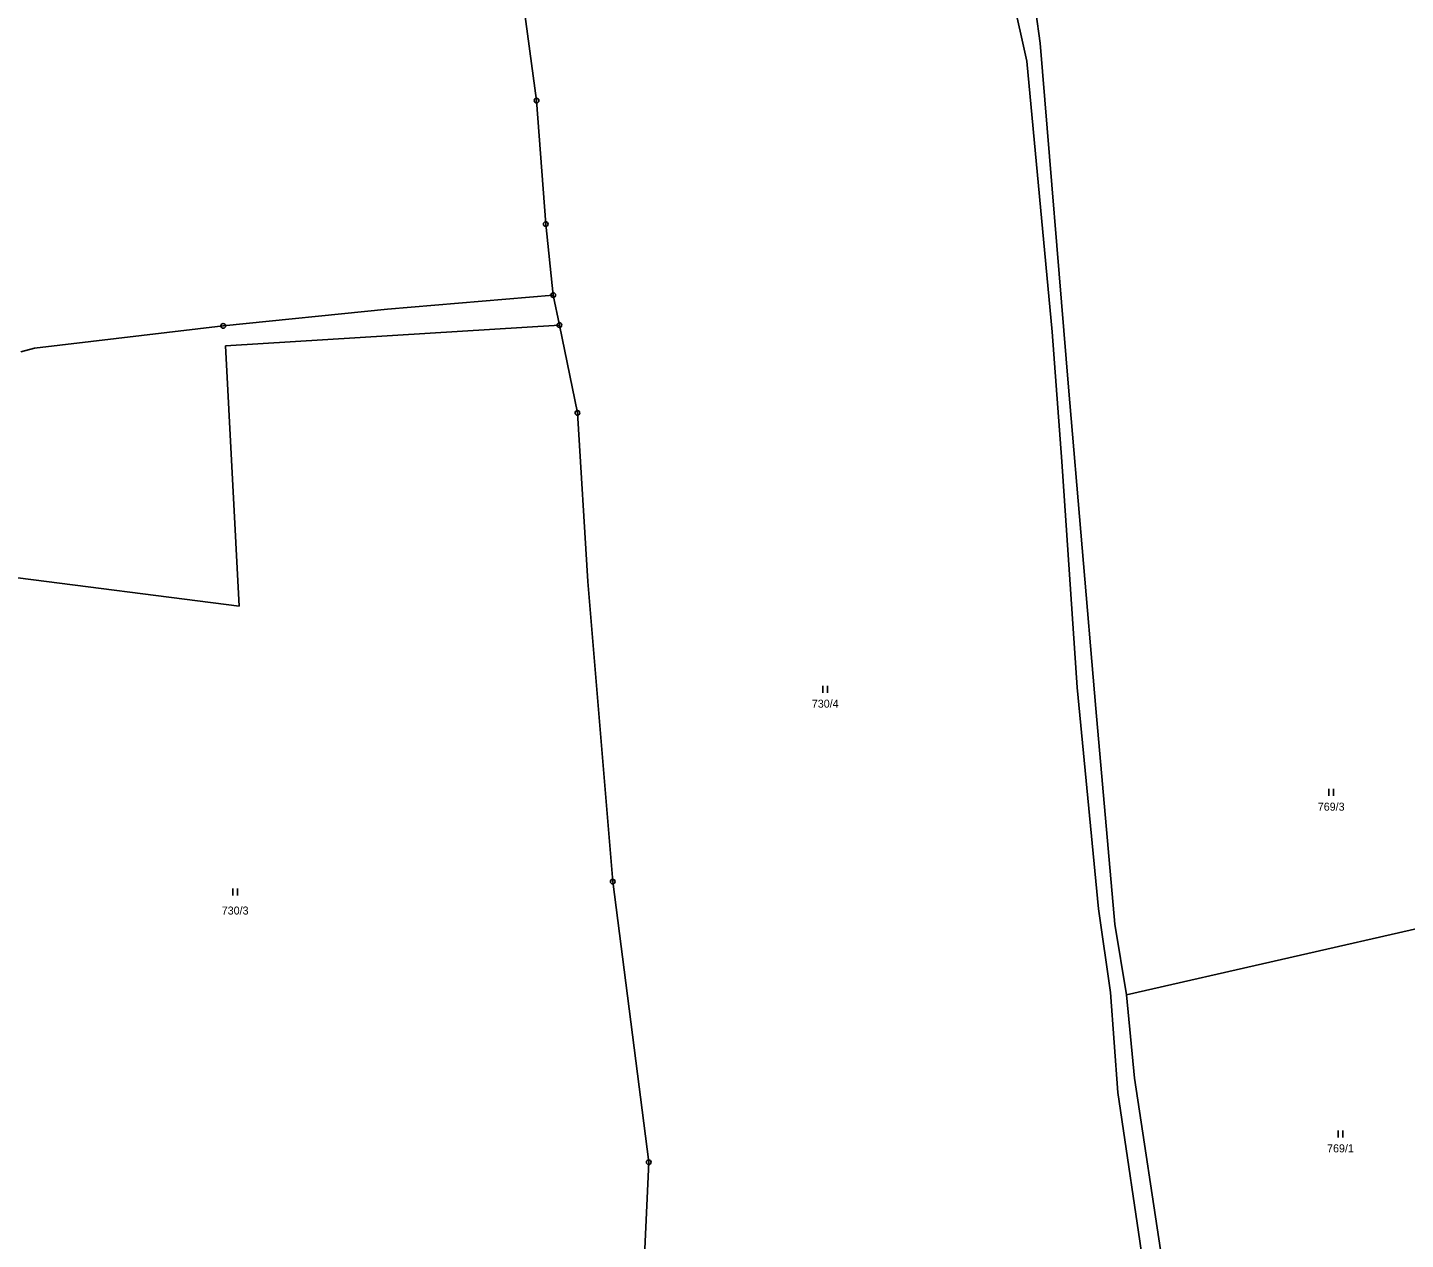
# Model space of a CAD drawing. Extents: x -739410 to -735662, y -942282 to -940043.
# Drawn here: x -738091.3 to -737798.5, y -941193.9 to -940936.4 of the extents above; entities that cross this region are included whole.
import ezdxf
from ezdxf.enums import TextEntityAlignment as Align

# ---------------------------------------------------------------- set-up
doc = ezdxf.new("R2010")
doc.units = 0
doc.header["$LTSCALE"] = 0.68
for name, color, linetype, lineweight in [('1', 7, 'Continuous', 25), ('3', 7, 'Continuous', 25), ('8', 7, 'Continuous', 25)]:
    doc.layers.add(name, color=color, linetype=linetype, lineweight=lineweight)
doc.layers.add('2', color=7, linetype='Continuous')

msp = doc.modelspace()

# ---------------------------------------------------------------- linework, layer by layer
at = {"layer": '1'}
for p, q in [((-737878.99, -940943.6), (-737891.75, -940885.54)), ((-737983.15, -940951.96), (-737988.99, -940909.11)), ((-737877.06, -940933.1), (-737876.16, -940939.79)), ((-737876.16, -940939.79), (-737870.1, -941012.83)), ((-737873.58, -941001.1), (-737878.99, -940943.6)), ((-737981.19, -940978.21), (-737983.15, -940951.96)), ((-737979.6, -940993.28), (-737981.19, -940978.21)), ((-737979.6, -940993.28), (-738014.81, -940996.3)), ((-737979.6, -940993.28), (-737978.29, -940999.65)), ((-738049.71, -940999.83), (-738014.81, -940996.3)), ((-738089.83, -941004.55), (-738049.71, -940999.83)), ((-737978.29, -940999.65), (-738049.24, -941004.04)), ((-737978.29, -940999.65), (-737974.45, -941018.33)), ((-737871.52, -941028.63), (-737873.58, -941001.1)), ((-738092.74, -941005.33), (-738089.83, -941004.55)), ((-738046.31, -941059.42), (-738049.24, -941004.04)), ((-737870.1, -941012.83), (-737864.3, -941081.1)), ((-737974.45, -941018.33), (-737972.22, -941054.16)), ((-737868.29, -941076.68), (-737871.52, -941028.63)), ((-738096.12, -941052.98), (-738046.31, -941059.42)), ((-737972.22, -941054.16), (-737966.96, -941117.92)), ((-737863.78, -941123.71), (-737868.29, -941076.68)), ((-737864.3, -941081.1), (-737860.3, -941126.94)), ((-737966.96, -941117.92), (-737959.31, -941177.54)), ((-737857.78, -941141.94), (-737765.42, -941120.92)), ((-737861.2, -941141.48), (-737863.78, -941123.71)), ((-737857.78, -941141.94), (-737860.3, -941126.94)), ((-737859.66, -941162.75), (-737861.2, -941141.48)), ((-737856.12, -941159.67), (-737857.78, -941141.94)), ((-737850.23, -941198.5), (-737856.12, -941159.67)), ((-737853.64, -941203.35), (-737859.66, -941162.75)), ((-737959.31, -941177.54), (-737961.27, -941222.12))]:
    msp.add_line(p, q, dxfattribs=at)
at = {"layer": '3'}
for p, q in [((-737922.321, -941077.83), (-737922.321, -941076.33)), ((-737921.32, -941077.83), (-737921.32, -941076.33)), ((-737814.821, -941099.72), (-737814.821, -941098.22)), ((-737813.82, -941099.72), (-737813.82, -941098.22)), ((-738047.691, -941120.85), (-738047.691, -941119.35)), ((-738046.69, -941120.85), (-738046.69, -941119.35)), ((-737812.851, -941172.32), (-737812.851, -941170.82)), ((-737811.85, -941172.32), (-737811.85, -941170.82))]:
    msp.add_line(p, q, dxfattribs=at)
at = {"layer": '8'}
for centre, radius in [((-737983.15, -940951.9599), 0.5), ((-737983.15, -940951.9599), 0.0303), ((-737981.19, -940978.2099), 0.5), ((-737981.19, -940978.2099), 0.0303), ((-737979.6, -940993.2799), 0.5), ((-737979.6, -940993.2799), 0.0303), ((-738049.71, -940999.8299), 0.5), ((-738049.71, -940999.8299), 0.0303), ((-737978.29, -940999.6499), 0.5), ((-737978.29, -940999.6499), 0.0303), ((-737974.45, -941018.3299), 0.5), ((-737974.45, -941018.3299), 0.0303), ((-737966.96, -941117.9199), 0.5), ((-737966.96, -941117.9199), 0.0303), ((-737959.31, -941177.5399), 0.5), ((-737959.31, -941177.5399), 0.0303)]:
    msp.add_circle(centre, radius, dxfattribs=at)

# ---------------------------------------------------------------- texts
at = {"layer": '2'}
for s, p in [('730/4', (-737921.81, -941080.955)), ('769/3', (-737814.31, -941102.845)), ('730/3', (-738047.18, -941124.915)), ('769/1', (-737812.34, -941175.445))]:
    msp.add_text(s, height=1.7, dxfattribs=at).set_placement(p, align=Align.CENTER)

doc.saveas('drawing.dxf')
